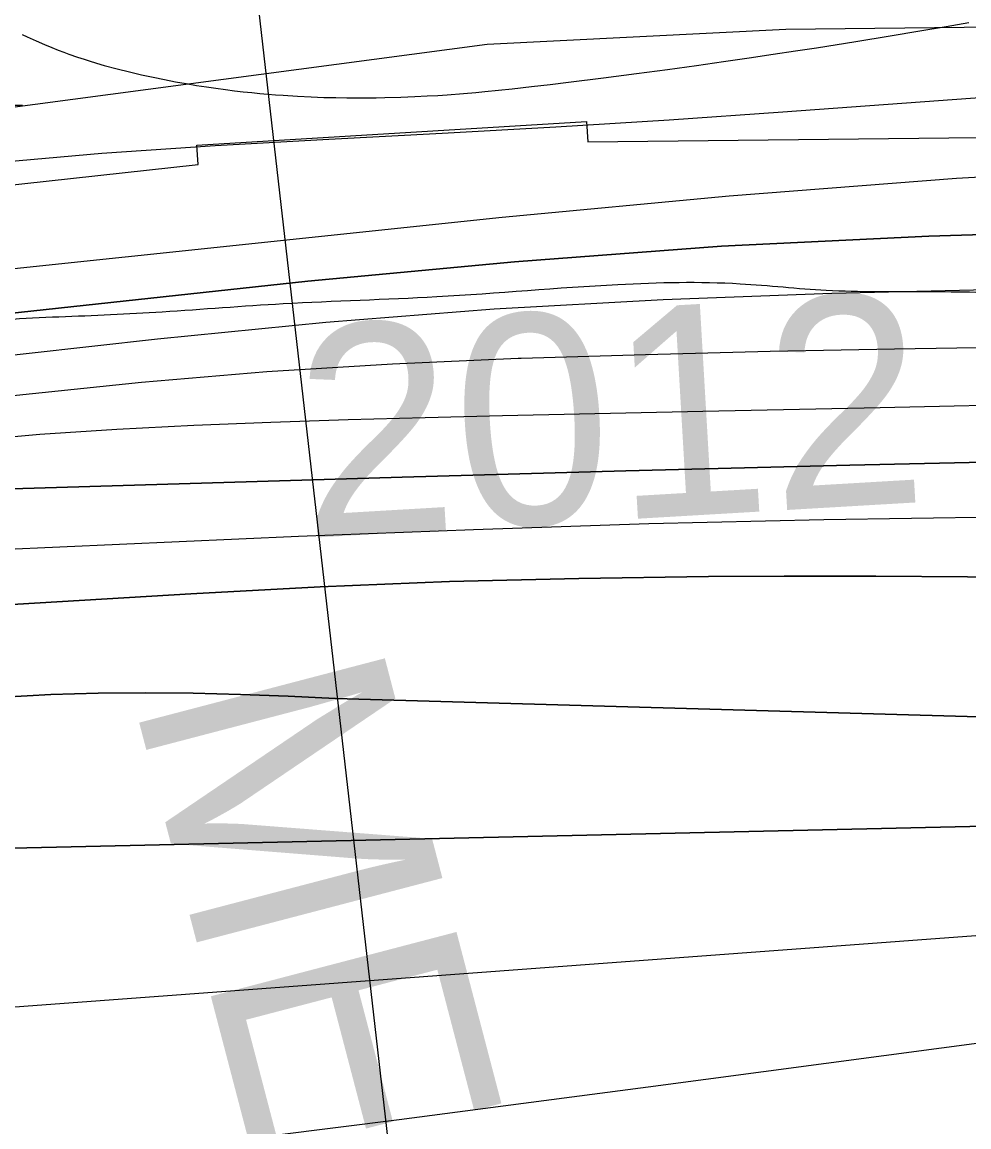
# Model space of a CAD drawing. Extents: x 3297753 to 3335611, y 652252 to 677623.
# Drawn here: x 3321746.1 to 3322119, y 662335.1 to 662770.2 of the extents above; entities that cross this region are included whole.
import ezdxf

# ---------------------------------------------------------------- set-up
doc = ezdxf.new("R2010")
doc.units = 0
for name, color, linetype in [('V-CHAN-NAID', 7, 'Continuous'), ('V-RIVR-EDGE', 7, 'Continuous'), ('V-RIVR-IDEN', 7, 'Continuous'), ('V-RIVR-RANG', 7, 'Continuous'), ('V-ROAD-CNTR', 7, 'Continuous'), ('V-RRAP-RVMT', 7, 'Continuous'), ('V-TOPO-DPTH', 7, 'Continuous'), ('V-TOPO-MAJR', 7, 'Continuous'), ('V-TOPO-MINR', 7, 'Continuous'), ('V-TOPO-WATR', 7, 'Continuous'), ('V-WETL-SWMP', 7, 'Continuous')]:
    doc.layers.add(name, color=color, linetype=linetype)

msp = doc.modelspace()

# ---------------------------------------------------------------- linework, layer by layer
at = {"layer": 'V-RIVR-EDGE'}
msp.add_spline([(3326889.83, 662141.04), (3326857.5, 662143.19), (3326833.47, 662147.4), (3326810.28, 662152.43), (3326793.71, 662156.2), (3326766.36, 662161.66), (3326732.8, 662165.88), (3326707.11, 662168.02), (3326687.22, 662172.21), (3326656.14, 662173.95), (3326630.03, 662175.67), (3326605.59, 662180.7), (3326578.66, 662186.99), (3326551.74, 662192.86), (3326538.9, 662196.21), (3326518.18, 662198.74), (3326492.9, 662202.12), (3326458.09, 662203.45), (3326427.02, 662208.5), (3326397.19, 662216.04), (3326383.93, 662216.48), (3326351.61, 662221.95), (3326323.86, 662228.24), (3326289.47, 662233.71), (3326274.55, 662235.82), (3326264.61, 662236.67), (3326257.56, 662236.69), (3326248.02, 662233.4), (3326240.97, 662230.1), (3326229.36, 662230.13), (3326221.9, 662230.15), (3326199.12, 662235.18), (3326175.91, 662237.72), (3326132.42, 662248.61), (3326106.72, 662250.33), (3326076.89, 662252.06), (3326054.1, 662257.5), (3326044.99, 662259.6), (3326038.77, 662259.2), (3326026.34, 662260.06), (3326018.47, 662261.32), (3326011.01, 662264.66), (3326005.63, 662265.91), (3325995.68, 662267.18), (3325979.52, 662268.05), (3325960.87, 662270.17), (3325919.03, 662276.9), (3325880.08, 662282.39), (3325827.05, 662291.64), (3325788.93, 662296.71), (3325753.29, 662300.94), (3325716.41, 662304.76), (3325674.98, 662309.01), (3325637.68, 662310.76), (3325591.68, 662315.02), (3325562.68, 662319.65), (3325528.7, 662325.54), (3325491.43, 662335.58), (3325440.89, 662347.72), (3325399.46, 662357.36), (3325379.17, 662362.38), (3325355.55, 662364.1), (3325341.45, 662364.13), (3325329.44, 662365.4), (3325309.97, 662370.84), (3325295.06, 662374.61), (3325287.6, 662374.63), (3325278.89, 662374.23), (3325263.14, 662375.1), (3325245.32, 662375.56), (3325225.84, 662376.85), (3325202.65, 662383.13), (3325187.32, 662386.48), (3325159.97, 662386.96), (3325136.34, 662385.78), (3325109.82, 662387.91), (3325071.29, 662395.47), (3325009.15, 662408.89), (3324964.41, 662419.36), (3324947, 662420.23), (3324932.09, 662421.93), (3324899.78, 662429.47), (3324835.97, 662441.65), (3324792.06, 662448.8), (3324746.88, 662451.4), (3324701.71, 662454.83), (3324664.42, 662459.89), (3324626.73, 662469.52), (3324584.88, 662476.67), (3324541.38, 662483.41), (3324493.32, 662490.99), (3324470.95, 662496.85), (3324444.44, 662503.54), (3324407.99, 662511.51), (3324387.27, 662514.46), (3324369.86, 662514.5), (3324354.93, 662512.88), (3324347.48, 662513.32), (3324329.25, 662516.68), (3324307.28, 662517.56), (3324286.15, 662522.17), (3324253.01, 662528.89), (3324226.5, 662533.93), (3324203.7, 662535.64), (3324172.21, 662538.2), (3324120.83, 662546.62), (3324040.04, 662558.84), (3324001.09, 662563.91), (3323963.38, 662564.83), (3323919.02, 662564.11), (3323879.24, 662567.94), (3323844.02, 662571.35), (3323786.85, 662582.26), (3323746.26, 662592.73), (3323704.82, 662598.63), (3323655.51, 662603.31), (3323589.62, 662609.69), (3323524.56, 662612.75), (3323466.95, 662615.8), (3323449.13, 662617.5), (3323422.62, 662622.54), (3323372.48, 662628.88), (3323343.47, 662631.44), (3323309.9, 662633.6), (3323255.19, 662632.49), (3323188.47, 662636.8), (3323129.62, 662641.5), (3323093.16, 662644.91), (3323076.99, 662643.29), (3323059.99, 662642.92), (3323032.65, 662647.13), (3322965.93, 662651.03), (3322913.71, 662656.54), (3322869.37, 662658.72), (3322809.28, 662663.85), (3322758.72, 662666.04), (3322718.52, 662666.56), (3322657.58, 662665.05), (3322608.67, 662664.76), (3322504.65, 662668.33), (3322412.64, 662669.8), (3322310.67, 662669.64), (3322271.29, 662667.25), (3322224.86, 662665.29), (3322178.85, 662663.75), (3322141.13, 662663.43), (3322102.17, 662663.94), (3322062.8, 662664.45), (3322028.82, 662667.02), (3321980.74, 662666.72), (3321909.43, 662661.93), (3321848.91, 662659.18), (3321801.24, 662655.98), (3321760.61, 662654.01), (3321739.89, 662652.81), (3321701.32, 662645.03), (3321675.19, 662638.47), (3321659.43, 662632.29), (3321646.98, 662627.76), (3321632.89, 662626.97), (3321608.43, 662625.37), (3321558.66, 662615.13), (3321529.64, 662609.4), (3321491.9, 662604.1), (3321455.01, 662601.71), (3321437.18, 662598.44), (3321411.89, 662595.18), (3321407.72, 662587.32), (3321404.39, 662581.52), (3321401.9, 662580.29), (3321396.52, 662582.37), (3321392.38, 662582.8), (3321386.99, 662582.39), (3321382.42, 662580.75), (3321374.55, 662582.84), (3321367.1, 662585.35), (3321350.51, 662582.9), (3321340.15, 662582.51), (3321332.69, 662583.77), (3321326.48, 662583.79), (3321287.49, 662572.28), (3321233.56, 662556.25), (3321160.58, 662542.34), (3321100.46, 662533.37), (3321060.64, 662524.35), (3321023.31, 662514.08), (3320998.02, 662508.75), (3320976.45, 662503.83), (3320957.38, 662500.15), (3320944.53, 662499.76), (3320930.44, 662501.46), (3320919.25, 662501.48), (3320908.47, 662499.44), (3320874.87, 662491.65), (3320813.49, 662476.46), (3320777.82, 662466.19), (3320761.24, 662464.57), (3320740.5, 662460.06), (3320702.34, 662448.14), (3320679.1, 662437.83), (3320658.77, 662428.76), (3320641.77, 662424.66), (3320616.48, 662423.07), (3320582.89, 662414.03), (3320552.18, 662401.26), (3320478.77, 662381.13), (3320420.7, 662363.45), (3320403.69, 662358.1), (3320389.17, 662354.82), (3320375.08, 662354.86), (3320365.13, 662352.4), (3320345.63, 662346.64), (3320205.86, 662308.03), (3320152.77, 662295.72), (3320119.18, 662286.27), (3320088.08, 662282.62), (3320060.29, 662274.81), (3320017.97, 662256.68), (3319991.41, 662244.73), (3319952.83, 662229.07), (3319927.94, 662222.5), (3319897.25, 662215.53), (3319872.36, 662206.89), (3319842.49, 662196.6), (3319808.07, 662187.15), (3319774.9, 662181.84), (3319711.87, 662171.22), (3319686.58, 662168.39), (3319655.89, 662160.17), (3319588.27, 662137.96), (3319508.2, 662109.14), (3319472.94, 662096.79)], degree=3, dxfattribs=at)
at = {"layer": 'V-RIVR-RANG'}
msp.add_line((3321812.99, 663005.06), (3321917.37, 662091), dxfattribs=at)
at = {"layer": 'V-ROAD-CNTR'}
msp.add_lwpolyline([(3321746.17, 662765.33), (3321748.05, 662764.42), (3321751.66, 662762.76), (3321754.89, 662761.35), (3321757.74, 662760.16), (3321760.26, 662759.16), (3321762.48, 662758.31), (3321764.47, 662757.57), (3321767.87, 662756.37), (3321770.49, 662755.5), (3321772.49, 662754.86), (3321775.45, 662753.97), (3321778.46, 662753.11), (3321783.5, 662751.77), (3321788.39, 662750.55), (3321793.13, 662749.43), (3321797.73, 662748.42), (3321802.18, 662747.51), (3321806.49, 662746.68), (3321810.67, 662745.93), (3321814.73, 662745.25), (3321818.65, 662744.64), (3321822.45, 662744.09), (3321826.14, 662743.59), (3321829.7, 662743.15), (3321833.16, 662742.75), (3321836.5, 662742.4), (3321839.74, 662742.08), (3321842.88, 662741.8), (3321845.92, 662741.55), (3321848.89, 662741.34), (3321854.56, 662740.98), (3321859.9, 662740.72), (3321864.9, 662740.53), (3321869.59, 662740.41), (3321873.98, 662740.34), (3321878.09, 662740.32), (3321881.94, 662740.33), (3321885.54, 662740.37), (3321888.94, 662740.43), (3321895.23, 662740.6), (3321900.75, 662740.82), (3321905.58, 662741.06), (3321909.8, 662741.31), (3321913.5, 662741.56), (3321919.9, 662742.04), (3321924.72, 662742.45), (3321928.34, 662742.78), (3321933.72, 662743.32), (3321939.09, 662743.9), (3321946.7, 662744.77), (3321954.06, 662745.64), (3321961.21, 662746.5), (3321975.04, 662748.21), (3321988.03, 662749.89), (3322000.22, 662751.52), (3322011.65, 662753.1), (3322022.37, 662754.62), (3322032.41, 662756.07), (3322041.82, 662757.47), (3322050.64, 662758.81), (3322058.91, 662760.09), (3322074.37, 662762.53), (3322087.88, 662764.73), (3322099.67, 662766.7), (3322109.97, 662768.45), (3322118.96, 662770.01)], dxfattribs=at)
at = {"layer": 'V-RRAP-RVMT'}
for p, q in [((3321814.97, 662721.66), (3321968.32, 662731.03)), ((3321968.32, 662731.03), (3321968.84, 662723.03)), ((3321815.45, 662714.06), (3321814.97, 662721.66)), ((3321968.84, 662723.03), (3322122.8, 662724.67)), ((3321666.45, 662697.78), (3321815.45, 662714.06))]:
    msp.add_line(p, q, dxfattribs=at)
at = {"layer": 'V-TOPO-DPTH'}
for points in [[(3321234.49, 662578.67), (3321293.3, 662588.27), (3321352.08, 662598.13), (3321397.83, 662605.95), (3321433.7, 662612.05), (3321469.58, 662618.09), (3321505.48, 662624.05), (3321541.39, 662629.95), (3321544.21, 662630.42), (3321578.75, 662635.77), (3321613.34, 662640.74), (3321648.01, 662645.14), (3321682.72, 662649.16), (3321858.58, 662668.08), (3321939.99, 662675.72), (3322021.49, 662681.88), (3322103.13, 662685.83), (3322184.87, 662688.31)], [(3322138.68, 662642.16), (3322089.66, 662641.36), (3322040.64, 662640.38), (3321991.62, 662639.13), (3321942.62, 662637.69), (3321941.5, 662637.66), (3321891.99, 662635.45), (3321842.53, 662632.43), (3321793.17, 662628.18), (3321743.86, 662623.11), (3321657.61, 662613.16), (3321639.67, 662610.95), (3321621.75, 662608.55), (3321603.87, 662605.86), (3321586.02, 662602.99), (3321465.27, 662582.58), (3321387.12, 662569.07), (3321309.05, 662555.16), (3321231.08, 662540.66)], [(3322138.68, 662642.16), (3322089.66, 662641.36), (3322040.64, 662640.38), (3321991.62, 662639.13), (3321942.62, 662637.69), (3321941.5, 662637.66), (3321891.99, 662635.45), (3321842.53, 662632.43), (3321793.17, 662628.18), (3321743.86, 662623.11), (3321657.61, 662613.16), (3321639.67, 662610.95), (3321621.75, 662608.55), (3321603.87, 662605.86), (3321586.02, 662602.99), (3321465.27, 662582.58), (3321387.12, 662569.07), (3321309.05, 662555.16), (3321231.08, 662540.66)], [(3322160.21, 662597.62), (3322072.04, 662595.73), (3321983.88, 662593.48), (3321895.72, 662590.99), (3321715.49, 662585.52), (3321706.82, 662585.24), (3321698.15, 662584.93), (3321689.49, 662584.57), (3321680.83, 662584.18), (3321680.65, 662584.17), (3321672.08, 662583.67), (3321663.53, 662583.03), (3321654.99, 662582.2), (3321646.47, 662581.24), (3321634.67, 662579.77), (3321632.05, 662579.42), (3321629.45, 662579.05), (3321626.84, 662578.64), (3321624.24, 662578.2), (3321312.31, 662523.69), (3321232.53, 662509.35)], [(3321232.53, 662509.35), (3321312.31, 662523.69), (3321624.24, 662578.2), (3321626.84, 662578.64), (3321629.45, 662579.05), (3321632.05, 662579.42), (3321634.67, 662579.77), (3321646.47, 662581.24), (3321654.99, 662582.2), (3321663.53, 662583.03), (3321672.08, 662583.67), (3321680.65, 662584.17), (3321680.83, 662584.18), (3321689.49, 662584.57), (3321698.15, 662584.93), (3321706.82, 662585.24), (3321715.49, 662585.52), (3321895.72, 662590.99), (3321983.88, 662593.48), (3322072.04, 662595.73), (3322160.21, 662597.62)], [(3321200.71, 662470.87), (3321256.12, 662479.99), (3321311.57, 662488.89), (3321367.05, 662497.65), (3321396.96, 662502.31), (3321437.52, 662508.42), (3321478.13, 662514.26), (3321518.79, 662519.68), (3321559.49, 662524.83), (3321581.96, 662527.56), (3321611.48, 662530.88), (3321641.03, 662533.83), (3321670.63, 662536.25), (3321700.26, 662538.3), (3321812.48, 662545.06), (3321863.43, 662547.72), (3321914.4, 662549.82), (3321965.39, 662551.09), (3322016.4, 662551.81), (3322046.15, 662551.98), (3322082.3, 662551.98), (3322118.44, 662551.67), (3322154.57, 662550.92)], [(3322154.57, 662550.92), (3322118.44, 662551.67), (3322082.3, 662551.98), (3322046.15, 662551.98), (3322016.4, 662551.81), (3321965.39, 662551.09), (3321914.4, 662549.82), (3321863.43, 662547.72), (3321812.48, 662545.06), (3321700.26, 662538.3), (3321670.63, 662536.25), (3321641.03, 662533.83), (3321611.48, 662530.88), (3321581.96, 662527.56), (3321559.49, 662524.83), (3321518.79, 662519.68), (3321478.13, 662514.26), (3321437.52, 662508.42), (3321396.96, 662502.31), (3321367.05, 662497.65), (3321311.57, 662488.89), (3321256.12, 662479.99), (3321200.71, 662470.87)], [(3321201.07, 662429.65), (3321291.04, 662442.89), (3321380.99, 662456.28), (3321470.92, 662469.77), (3321630.64, 662493.87), (3321640.71, 662495.29), (3321650.79, 662496.59), (3321660.9, 662497.7), (3321671.02, 662498.68), (3321720.18, 662503.01), (3321738.81, 662504.38), (3321757.45, 662505.41), (3321776.11, 662505.92), (3321794.78, 662506.07), (3321813.46, 662505.83), (3321832.14, 662505.39), (3321850.81, 662504.66), (3321869.47, 662503.74), (3322436.09, 662487.7)], [(3322436.09, 662487.7), (3321869.47, 662503.74), (3321850.81, 662504.66), (3321832.14, 662505.39), (3321813.46, 662505.83), (3321794.78, 662506.07), (3321776.11, 662505.92), (3321757.45, 662505.41), (3321738.81, 662504.38), (3321720.18, 662503.01), (3321671.02, 662498.68), (3321660.9, 662497.7), (3321650.79, 662496.59), (3321640.71, 662495.29), (3321630.64, 662493.87), (3321470.92, 662469.77), (3321380.99, 662456.28), (3321291.04, 662442.89), (3321201.07, 662429.65)], [(3321198.75, 662382.66), (3321376.69, 662412.58), (3321408.06, 662417.78), (3321439.44, 662422.87), (3321470.85, 662427.8), (3321502.28, 662432.63), (3321516.36, 662434.75), (3321540.8, 662438.06), (3321565.29, 662440.86), (3321589.85, 662442.9), (3321614.46, 662444.43), (3321639.11, 662445.22), (3321663.76, 662445.53), (3321688.4, 662445.1), (3321713.05, 662444.18), (3322496.51, 662461.92)], [(3322496.51, 662461.92), (3321713.05, 662444.18), (3321688.4, 662445.1), (3321663.76, 662445.53), (3321639.11, 662445.22), (3321614.46, 662444.43), (3321589.85, 662442.9), (3321565.29, 662440.86), (3321540.8, 662438.06), (3321516.36, 662434.75), (3321502.28, 662432.63), (3321470.85, 662427.8), (3321439.44, 662422.87), (3321408.06, 662417.78), (3321376.69, 662412.58), (3321198.75, 662382.66)]]:
    msp.add_lwpolyline(points, dxfattribs=at)
at = {"layer": 'V-TOPO-MAJR'}
msp.add_lwpolyline([(3320165.87, 662078.84), (3320871.39, 662280.57), (3320873.61, 662281.16), (3320876.97, 662281.91), (3320879.23, 662282.31), (3320880.36, 662282.49), (3321130.85, 662317.87), (3321220.01, 662329.83), (3321309.26, 662340.98), (3321398.65, 662350.9), (3321488.14, 662360.01), (3321664.15, 662376.69), (3321667.27, 662376.98), (3321671.96, 662377.38), (3321675.09, 662377.58), (3321678.97, 662377.74), (3321682.95, 662377.9), (3322500.15, 662438.51), (3322512.51, 662439.67), (3322524.88, 662440.7), (3322537.27, 662441.51), (3322549.66, 662442.18)], dxfattribs=at)
at = {"layer": 'V-TOPO-MINR'}
for points in [[(3322134.01, 662741.18), (3322045.62, 662734.7), (3322000.96, 662731.6), (3321956.28, 662728.74), (3321911.58, 662726.23), (3321866.87, 662723.96), (3321822.17, 662721.45), (3321777.53, 662718.36), (3321732.95, 662714.42), (3321688.42, 662709.9), (3321627.98, 662703.19), (3321613.06, 662701.45), (3321598.16, 662699.58), (3321583.29, 662697.53), (3321568.42, 662695.35), (3321438.62, 662675.58), (3321358.98, 662662.82), (3321279.47, 662649.26), (3321200.19, 662634.5)], [(3322203.62, 662713.57), (3322114.03, 662708.6), (3322024.57, 662701.59), (3321935.2, 662693.21), (3321638.11, 662661.93), (3321623.45, 662660.26), (3321608.82, 662658.44), (3321594.21, 662656.38), (3321579.62, 662654.16), (3321565.05, 662651.82), (3321550.48, 662649.49), (3321535.91, 662647.16), (3321521.34, 662644.83), (3321508.78, 662642.82), (3321487.91, 662639.6), (3321467.03, 662636.53), (3321446.11, 662633.68), (3321425.16, 662630.98), (3321298.47, 662615.34), (3321215.94, 662604.14)], [(3322184.87, 662688.31), (3322103.13, 662685.83), (3322021.49, 662681.88), (3321939.99, 662675.72), (3321858.58, 662668.08), (3321682.72, 662649.16), (3321648.01, 662645.14), (3321613.34, 662640.74), (3321578.75, 662635.77), (3321544.21, 662630.42), (3321541.39, 662629.95), (3321505.48, 662624.05), (3321469.58, 662618.09), (3321433.7, 662612.05), (3321397.83, 662605.95), (3321352.08, 662598.13), (3321293.3, 662588.27), (3321234.49, 662578.67)], [(3322137.61, 662665.05), (3322065.03, 662663.28), (3321998.49, 662660.79), (3321932.02, 662657.16), (3321865.68, 662651.8), (3321799.4, 662645.29), (3321669.93, 662630.89), (3321643.76, 662627.76), (3321617.62, 662624.35), (3321591.54, 662620.51), (3321565.51, 662616.4), (3321503.09, 662606.01), (3321445.9, 662596.34), (3321388.74, 662586.47), (3321331.64, 662576.3), (3321274.57, 662565.93), (3320974.64, 662510.61)], [(3322153.94, 662619.78), (3322084.07, 662618.27), (3322014.2, 662616.76), (3321935.24, 662615.06), (3321904.84, 662614.32), (3321874.46, 662613.47), (3321844.07, 662612.45), (3321813.69, 662611.33), (3321783.34, 662609.76), (3321753.03, 662607.71), (3321722.78, 662604.94), (3321692.56, 662601.68), (3321645.83, 662596.09), (3321635.76, 662594.8), (3321625.7, 662593.41), (3321615.66, 662591.87), (3321605.64, 662590.23), (3321427.99, 662559.73), (3321329.24, 662542.33), (3321230.59, 662524.34)], [(3322160.21, 662597.62), (3322072.04, 662595.73), (3321983.88, 662593.48), (3321895.72, 662590.99), (3321715.49, 662585.52), (3321706.82, 662585.24), (3321698.15, 662584.93), (3321689.49, 662584.57), (3321680.83, 662584.18), (3321680.65, 662584.17), (3321672.08, 662583.67), (3321663.53, 662583.03), (3321654.99, 662582.2), (3321646.47, 662581.24), (3321634.67, 662579.77), (3321632.05, 662579.42), (3321629.45, 662579.05), (3321626.84, 662578.64), (3321624.24, 662578.2), (3321312.31, 662523.69), (3321232.53, 662509.35)], [(3322130.83, 662575.26), (3322061.84, 662574.12), (3321992.86, 662572.53), (3321923.9, 662570.26), (3321854.96, 662567.53), (3321666.86, 662559.16), (3321650.93, 662558.31), (3321635.01, 662557.26), (3321619.12, 662555.93), (3321603.24, 662554.42), (3321587.39, 662552.62), (3321571.57, 662550.65), (3321555.77, 662548.42), (3321540.01, 662546.01), (3321525.72, 662543.7), (3321502.83, 662539.97), (3321479.96, 662536.18), (3321457.09, 662532.31), (3321434.24, 662528.39), (3321195.88, 662487.06)], [(3322154.57, 662550.92), (3322118.44, 662551.67), (3322082.3, 662551.98), (3322046.15, 662551.98), (3322016.4, 662551.81), (3321965.39, 662551.09), (3321914.4, 662549.82), (3321863.43, 662547.72), (3321812.48, 662545.06), (3321700.26, 662538.3), (3321670.63, 662536.25), (3321641.03, 662533.83), (3321611.48, 662530.88), (3321581.96, 662527.56), (3321559.49, 662524.83), (3321518.79, 662519.68), (3321478.13, 662514.26), (3321437.52, 662508.42), (3321396.96, 662502.31), (3321367.05, 662497.65), (3321311.57, 662488.89), (3321256.12, 662479.99), (3321200.71, 662470.87)], [(3322436.09, 662487.7), (3321869.47, 662503.74), (3321850.81, 662504.66), (3321832.14, 662505.39), (3321813.46, 662505.83), (3321794.78, 662506.07), (3321776.11, 662505.92), (3321757.45, 662505.41), (3321738.81, 662504.38), (3321720.18, 662503.01), (3321671.02, 662498.68), (3321660.9, 662497.7), (3321650.79, 662496.59), (3321640.71, 662495.29), (3321630.64, 662493.87), (3321470.92, 662469.77), (3321380.99, 662456.28), (3321291.04, 662442.89), (3321201.07, 662429.65)], [(3322496.51, 662461.92), (3321713.05, 662444.18), (3321688.4, 662445.1), (3321663.76, 662445.53), (3321639.11, 662445.22), (3321614.46, 662444.43), (3321589.85, 662442.9), (3321565.29, 662440.86), (3321540.8, 662438.06), (3321516.36, 662434.75), (3321502.28, 662432.63), (3321470.85, 662427.8), (3321439.44, 662422.87), (3321408.06, 662417.78), (3321376.69, 662412.58), (3321198.75, 662382.66)], [(3321242.14, 662270.47), (3321279.07, 662272.8), (3321316.01, 662275.02), (3321333.74, 662276.04), (3321379.51, 662279.1), (3321425.23, 662282.71), (3321470.89, 662287.13), (3321516.49, 662292.11), (3321629.73, 662305.49), (3321664.01, 662309.56), (3321698.28, 662313.68), (3321732.54, 662317.84), (3321766.8, 662322.03), (3321796.45, 662325.69), (3321845.52, 662331.81), (3321894.57, 662338.03), (3321943.61, 662344.38), (3321992.64, 662350.84), (3322522.8, 662421.4)]]:
    msp.add_lwpolyline(points, dxfattribs=at)
at = {"layer": 'V-TOPO-WATR'}
msp.add_lwpolyline([(3322138.68, 662642.16), (3322089.66, 662641.36), (3322040.64, 662640.38), (3321991.62, 662639.13), (3321942.62, 662637.69), (3321941.5, 662637.66), (3321891.99, 662635.45), (3321842.53, 662632.43), (3321793.17, 662628.18), (3321743.86, 662623.11), (3321657.61, 662613.16), (3321639.67, 662610.95), (3321621.75, 662608.55), (3321603.87, 662605.86), (3321586.02, 662602.99), (3321465.27, 662582.58), (3321387.12, 662569.07), (3321309.05, 662555.16), (3321231.08, 662540.66)], dxfattribs=at)
at = {"layer": 'V-WETL-SWMP'}
for p, q in [((3322288.34, 662769.86), (3322046.91, 662767.23)), ((3322046.91, 662767.23), (3321929.21, 662761.38)), ((3321929.21, 662761.38), (3321660.57, 662725.6)), ((3321714.22, 662737.37), (3321746.22, 662737.4))]:
    msp.add_line(p, q, dxfattribs=at)

# ---------------------------------------------------------------- texts
at = {"layer": 'V-CHAN-NAID'}
msp.add_text('MEDORA RANGE G REAR', height=100, rotation=284.6724, dxfattribs=at).set_placement((3321789.43, 662504.9))
at = {"layer": 'V-RIVR-IDEN'}
msp.add_text('2012', height=83, rotation=3.3459, dxfattribs=at).set_placement((3321856.94, 662566.9))

doc.saveas('drawing.dxf')
